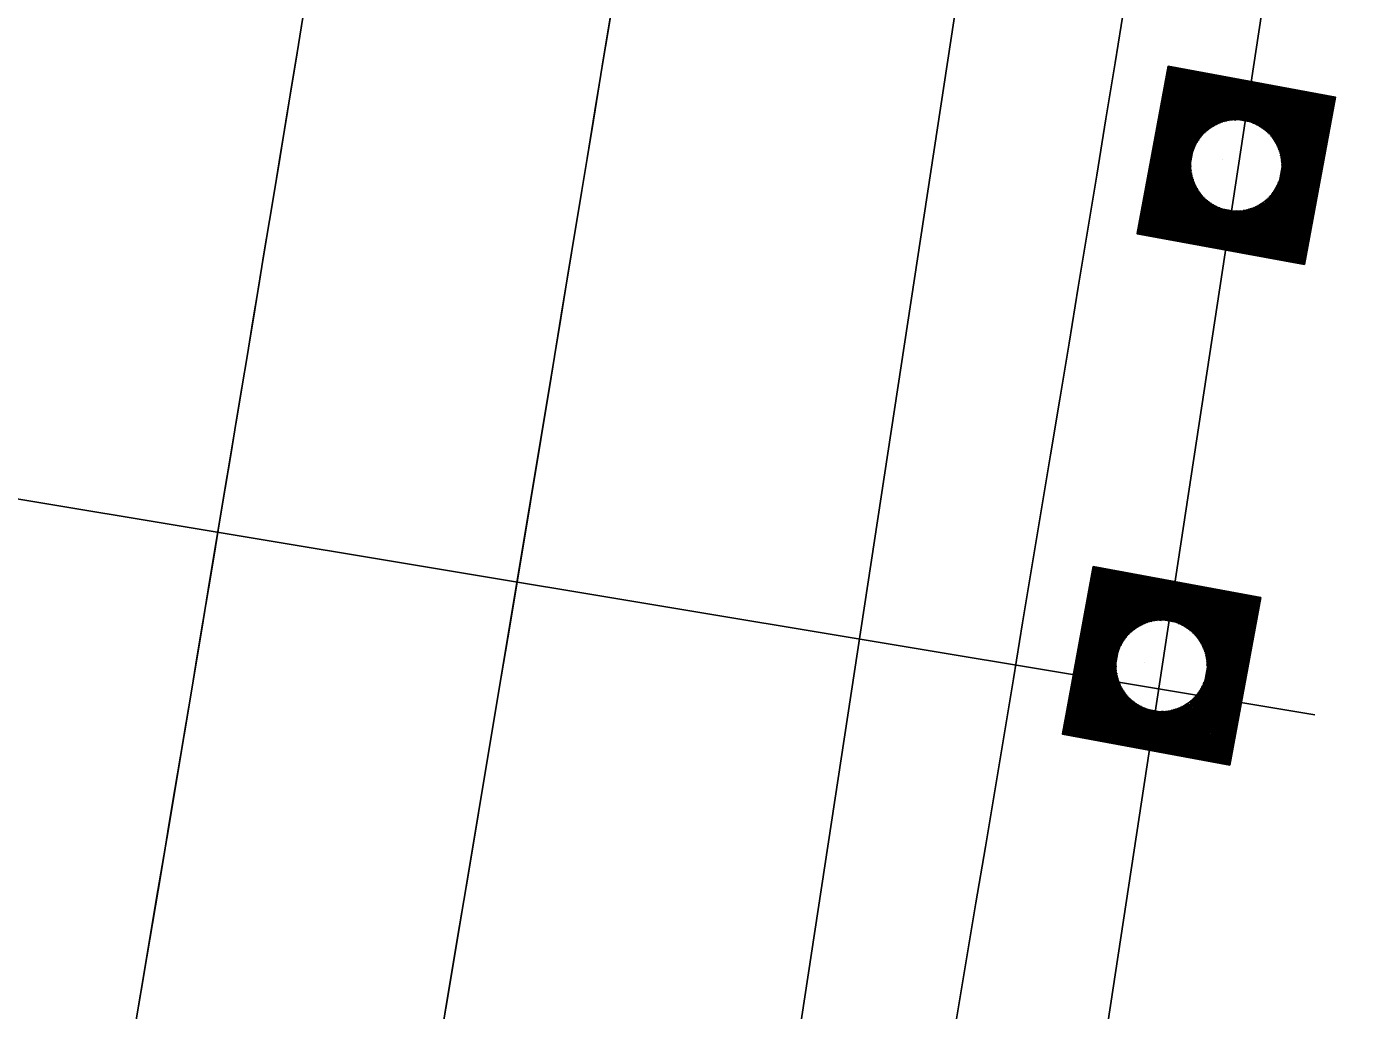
# Model space of a CAD drawing. Extents: x 14104283 to 14120882, y 8635219 to 8671666.
# Drawn here: x 14107896.9 to 14107949.6, y 8639876.5 to 8639915.4 of the extents above; entities that cross this region are included whole.
import ezdxf

# ---------------------------------------------------------------- set-up
doc = ezdxf.new("R2010")
doc.units = 0
for name, color, linetype in [('Alignment', 7, 'Continuous'), ('dsnCellElements', 7, 'Continuous'), ('dsnNonPlotable', 7, 'Continuous'), ('dsnPaintPlaceBrokenLineWhite', 7, 'Continuous'), ('dsnShadingPaved', 7, 'Continuous'), ('dsnStdLabel', 7, 'Continuous'), ('dsnStgShadingPrevPav', 7, 'Continuous')]:
    doc.layers.add(name, color=color, linetype=linetype)

msp = doc.modelspace()

# ---------------------------------------------------------------- linework, layer by layer
at = {"layer": 'Alignment'}
msp.add_line((14107947.868, 8639888.177), (14107869.515, 8639901.217), dxfattribs=at)
at = {"layer": 'dsnCellElements'}
for centre in [(14107944.759, 8639909.907), (14107941.802, 8639890.116)]:
    msp.add_circle(centre, 1.815, dxfattribs=at)
at = {"layer": 'dsnNonPlotable'}
for p, q in [((14107944.205, 8639910.144), (14107944.204, 8639910.14)), ((14107941.131, 8639890.239), (14107941.13, 8639890.235))]:
    msp.add_line(p, q, dxfattribs=at)
at = {"layer": 'dsnPaintPlaceBrokenLineWhite'}
msp.add_line((14107897.232, 8639597.803), (14108002.801, 8640289.797), dxfattribs=at)
at = {"layer": 'dsnShadingPaved'}
for p, q in [((14107885.369, 8639599.613), (14107990.938, 8640291.607)), ((14108002.801, 8640289.797), (14107897.232, 8639597.803)), ((14107937.437, 8639940.911), (14107908.713, 8639752.631))]:
    msp.add_line(p, q, dxfattribs=at)
at = {"layer": 'dsnStdLabel'}
for points in [[(14107947.461, 8639905.983), (14107948.684, 8639912.609), (14107942.058, 8639913.832), (14107940.835, 8639907.205), (14107947.461, 8639905.983)], [(14107947.458, 8639905.983), (14107948.68, 8639912.606), (14107942.061, 8639913.827), (14107940.839, 8639907.208), (14107947.462, 8639905.986)], [(14107947.454, 8639905.984), (14107948.675, 8639912.603), (14107942.063, 8639913.823), (14107940.843, 8639907.211), (14107947.463, 8639905.99)], [(14107947.446, 8639906.14), (14107948.633, 8639912.574), (14107942.093, 8639913.781), (14107940.886, 8639907.24), (14107947.469, 8639906.025)], [(14107947.417, 8639906.183), (14107948.591, 8639912.545), (14107942.122, 8639913.739), (14107940.928, 8639907.269), (14107947.476, 8639906.061)], [(14107947.388, 8639906.225), (14107948.549, 8639912.516), (14107942.151, 8639913.696), (14107940.97, 8639907.298), (14107947.482, 8639906.097)], [(14107947.359, 8639906.267), (14107948.506, 8639912.487), (14107942.18, 8639913.654), (14107941.013, 8639907.327), (14107947.446, 8639906.14)], [(14107947.33, 8639906.31), (14107948.464, 8639912.457), (14107942.209, 8639913.612), (14107941.055, 8639907.357), (14107947.417, 8639906.183)], [(14107947.301, 8639906.352), (14107948.422, 8639912.428), (14107942.238, 8639913.569), (14107941.097, 8639907.386), (14107947.388, 8639906.225)], [(14107947.271, 8639906.394), (14107948.379, 8639912.399), (14107942.267, 8639913.527), (14107941.139, 8639907.415), (14107947.359, 8639906.267)], [(14107947.242, 8639906.436), (14107948.337, 8639912.37), (14107942.296, 8639913.485), (14107941.182, 8639907.444), (14107947.33, 8639906.31)], [(14107947.213, 8639906.479), (14107948.295, 8639912.341), (14107942.325, 8639913.443), (14107941.224, 8639907.473), (14107947.301, 8639906.352)], [(14107947.184, 8639906.521), (14107948.253, 8639912.312), (14107942.355, 8639913.4), (14107941.266, 8639907.502), (14107947.271, 8639906.394)], [(14107947.155, 8639906.563), (14107948.21, 8639912.283), (14107942.384, 8639913.358), (14107941.309, 8639907.531), (14107947.242, 8639906.436)], [(14107947.126, 8639906.606), (14107948.168, 8639912.254), (14107942.413, 8639913.316), (14107941.351, 8639907.56), (14107947.213, 8639906.479)], [(14107947.097, 8639906.648), (14107948.126, 8639912.225), (14107942.442, 8639913.273), (14107941.393, 8639907.589), (14107947.184, 8639906.521)], [(14107947.068, 8639906.69), (14107948.084, 8639912.196), (14107942.471, 8639913.231), (14107941.435, 8639907.619), (14107947.155, 8639906.563)], [(14107947.039, 8639906.732), (14107948.041, 8639912.166), (14107942.5, 8639913.189), (14107941.478, 8639907.648), (14107947.126, 8639906.606)], [(14107947.009, 8639906.775), (14107947.999, 8639912.137), (14107942.529, 8639913.147), (14107941.52, 8639907.677), (14107947.097, 8639906.648)], [(14107946.98, 8639906.817), (14107947.957, 8639912.108), (14107942.558, 8639913.104), (14107941.562, 8639907.706), (14107947.068, 8639906.69)], [(14107946.951, 8639906.859), (14107947.914, 8639912.079), (14107942.587, 8639913.062), (14107941.605, 8639907.735), (14107947.039, 8639906.732)], [(14107946.922, 8639906.901), (14107947.872, 8639912.05), (14107942.617, 8639913.02), (14107941.647, 8639907.764), (14107947.009, 8639906.775)], [(14107946.893, 8639906.944), (14107947.83, 8639912.021), (14107942.646, 8639912.977), (14107941.689, 8639907.793), (14107946.98, 8639906.817)], [(14107946.864, 8639906.986), (14107947.788, 8639911.992), (14107942.675, 8639912.935), (14107941.731, 8639907.822), (14107946.951, 8639906.859)], [(14107946.835, 8639907.028), (14107947.745, 8639911.963), (14107942.704, 8639912.893), (14107941.774, 8639907.851), (14107946.922, 8639906.901)], [(14107946.806, 8639907.071), (14107947.703, 8639911.934), (14107942.733, 8639912.851), (14107941.816, 8639907.881), (14107946.893, 8639906.944)], [(14107946.777, 8639907.113), (14107947.661, 8639911.904), (14107942.762, 8639912.808), (14107941.858, 8639907.91), (14107946.864, 8639906.986)], [(14107946.747, 8639907.155), (14107947.618, 8639911.875), (14107942.791, 8639912.766), (14107941.901, 8639907.939), (14107946.835, 8639907.028)], [(14107946.718, 8639907.197), (14107947.576, 8639911.846), (14107942.82, 8639912.724), (14107941.943, 8639907.968), (14107946.806, 8639907.071)], [(14107946.689, 8639907.24), (14107947.534, 8639911.817), (14107942.849, 8639912.681), (14107941.985, 8639907.997), (14107946.777, 8639907.113)], [(14107946.66, 8639907.282), (14107947.492, 8639911.788), (14107942.879, 8639912.639), (14107942.027, 8639908.026), (14107946.747, 8639907.155)], [(14107946.631, 8639907.324), (14107947.449, 8639911.759), (14107942.908, 8639912.597), (14107942.07, 8639908.055), (14107946.718, 8639907.197)], [(14107946.602, 8639907.367), (14107947.407, 8639911.73), (14107942.937, 8639912.555), (14107942.112, 8639908.084), (14107946.689, 8639907.24)], [(14107946.573, 8639907.409), (14107947.365, 8639911.701), (14107942.966, 8639912.512), (14107942.154, 8639908.113), (14107946.66, 8639907.282)], [(14107946.544, 8639907.451), (14107947.322, 8639911.672), (14107942.995, 8639912.47), (14107942.197, 8639908.143), (14107946.631, 8639907.324)], [(14107946.515, 8639907.493), (14107947.28, 8639911.642), (14107943.024, 8639912.428), (14107942.239, 8639908.172), (14107946.602, 8639907.367)], [(14107946.485, 8639907.536), (14107947.238, 8639911.613), (14107943.053, 8639912.385), (14107942.281, 8639908.201), (14107946.573, 8639907.409)], [(14107946.456, 8639907.578), (14107947.196, 8639911.584), (14107943.082, 8639912.343), (14107942.323, 8639908.23), (14107946.544, 8639907.451)], [(14107946.427, 8639907.62), (14107947.153, 8639911.555), (14107943.111, 8639912.301), (14107942.366, 8639908.259), (14107946.515, 8639907.493)], [(14107946.398, 8639907.663), (14107947.111, 8639911.526), (14107943.141, 8639912.259), (14107942.408, 8639908.288), (14107946.485, 8639907.536)], [(14107946.369, 8639907.705), (14107947.069, 8639911.497), (14107943.17, 8639912.216), (14107942.45, 8639908.317), (14107946.456, 8639907.578)], [(14107946.34, 8639907.747), (14107947.026, 8639911.468), (14107943.199, 8639912.174), (14107942.492, 8639908.346), (14107946.427, 8639907.62)], [(14107946.311, 8639907.789), (14107946.984, 8639911.439), (14107943.228, 8639912.132), (14107942.535, 8639908.375), (14107946.398, 8639907.663)], [(14107946.282, 8639907.832), (14107946.942, 8639911.41), (14107943.257, 8639912.089), (14107942.577, 8639908.405), (14107946.369, 8639907.705)], [(14107946.253, 8639907.874), (14107946.9, 8639911.38), (14107943.286, 8639912.047), (14107942.619, 8639908.434), (14107946.34, 8639907.747)], [(14107946.223, 8639907.916), (14107946.857, 8639911.351), (14107943.315, 8639912.005), (14107942.662, 8639908.463), (14107946.311, 8639907.789)], [(14107944.747, 8639911.704), (14107943.344, 8639911.963), (14107943.086, 8639910.56)], [(14107944.59, 8639911.696), (14107943.373, 8639911.92), (14107943.149, 8639910.704)], [(14107944.472, 8639911.681), (14107943.403, 8639911.878), (14107943.205, 8639910.809)], [(14107944.373, 8639911.662), (14107943.432, 8639911.836), (14107943.258, 8639910.894)], [(14107944.288, 8639911.641), (14107943.461, 8639911.793), (14107943.308, 8639910.966)], [(14107944.211, 8639911.618), (14107943.49, 8639911.751), (14107943.357, 8639911.03)], [(14107944.141, 8639911.594), (14107943.519, 8639911.709), (14107943.404, 8639911.087)], [(14107944.077, 8639911.569), (14107943.548, 8639911.667), (14107943.451, 8639911.138)], [(14107944.017, 8639911.543), (14107943.577, 8639911.624), (14107943.496, 8639911.185)], [(14107943.961, 8639911.517), (14107943.606, 8639911.582), (14107943.541, 8639911.228)], [(14107943.908, 8639911.489), (14107943.635, 8639911.54), (14107943.585, 8639911.267)], [(14107943.858, 8639911.462), (14107943.665, 8639911.497), (14107943.629, 8639911.304)], [(14107943.811, 8639911.433), (14107943.694, 8639911.455), (14107943.672, 8639911.337)], [(14107943.767, 8639911.405), (14107943.723, 8639911.413), (14107943.715, 8639911.369)], [(14107946.556, 8639909.92), (14107946.815, 8639911.322), (14107945.413, 8639911.581)], [(14107946.548, 8639910.077), (14107946.773, 8639911.293), (14107945.556, 8639911.518)], [(14107946.533, 8639910.195), (14107946.73, 8639911.264), (14107945.661, 8639911.461)], [(14107946.514, 8639910.293), (14107946.688, 8639911.235), (14107945.746, 8639911.409)], [(14107946.493, 8639910.379), (14107946.646, 8639911.206), (14107945.819, 8639911.358)], [(14107946.471, 8639910.456), (14107946.604, 8639911.177), (14107945.883, 8639911.31)], [(14107946.447, 8639910.526), (14107946.561, 8639911.148), (14107945.939, 8639911.262)], [(14107946.421, 8639910.59), (14107946.519, 8639911.118), (14107945.99, 8639911.216)], [(14107946.396, 8639910.65), (14107946.477, 8639911.089), (14107946.037, 8639911.17)], [(14107946.369, 8639910.706), (14107946.434, 8639911.06), (14107946.08, 8639911.126)], [(14107946.342, 8639910.758), (14107946.392, 8639911.031), (14107946.119, 8639911.081)], [(14107946.314, 8639910.808), (14107946.35, 8639911.002), (14107946.156, 8639911.038)], [(14107946.286, 8639910.855), (14107946.308, 8639910.973), (14107946.19, 8639910.995)], [(14107946.257, 8639910.9), (14107946.265, 8639910.944), (14107946.221, 8639910.952)], [(14107942.963, 8639909.894), (14107942.704, 8639908.492), (14107944.106, 8639908.233)], [(14107942.971, 8639909.737), (14107942.746, 8639908.521), (14107943.963, 8639908.297)], [(14107942.986, 8639909.619), (14107942.788, 8639908.55), (14107943.858, 8639908.353)], [(14107943.005, 8639909.521), (14107942.831, 8639908.579), (14107943.773, 8639908.405)], [(14107943.026, 8639909.435), (14107942.873, 8639908.608), (14107943.7, 8639908.456)], [(14107943.048, 8639909.358), (14107942.915, 8639908.637), (14107943.636, 8639908.504)], [(14107943.072, 8639909.289), (14107942.958, 8639908.667), (14107943.58, 8639908.552)], [(14107943.097, 8639909.224), (14107943, 8639908.696), (14107943.528, 8639908.598)], [(14107943.123, 8639909.164), (14107943.042, 8639908.725), (14107943.482, 8639908.644)], [(14107943.15, 8639909.108), (14107943.084, 8639908.754), (14107943.439, 8639908.688)], [(14107943.177, 8639909.056), (14107943.127, 8639908.783), (14107943.399, 8639908.733)], [(14107946.165, 8639908.001), (14107946.37, 8639909.11)], [(14107946.194, 8639907.959), (14107946.433, 8639909.254)], [(14107943.205, 8639909.006), (14107943.169, 8639908.812), (14107943.363, 8639908.776)], [(14107943.233, 8639908.959), (14107943.211, 8639908.841), (14107943.329, 8639908.819)], [(14107943.262, 8639908.914), (14107943.254, 8639908.87), (14107943.298, 8639908.862)], [(14107945.903, 8639908.381), (14107945.934, 8639908.547)], [(14107945.932, 8639908.339), (14107945.978, 8639908.587)], [(14107945.961, 8639908.297), (14107946.023, 8639908.629)], [(14107945.991, 8639908.255), (14107946.068, 8639908.676)], [(14107946.02, 8639908.212), (14107946.115, 8639908.727)], [(14107946.049, 8639908.17), (14107946.162, 8639908.784)], [(14107946.078, 8639908.128), (14107946.211, 8639908.848)], [(14107946.107, 8639908.085), (14107946.261, 8639908.92)], [(14107946.136, 8639908.043), (14107946.314, 8639909.005)], [(14107944.772, 8639908.11), (14107946.282, 8639907.832)], [(14107944.929, 8639908.118), (14107946.253, 8639907.874)], [(14107945.047, 8639908.133), (14107946.223, 8639907.916)], [(14107945.145, 8639908.152), (14107946.194, 8639907.959)], [(14107945.231, 8639908.173), (14107946.165, 8639908.001)], [(14107945.308, 8639908.196), (14107946.136, 8639908.043)], [(14107945.378, 8639908.22), (14107946.107, 8639908.085)], [(14107945.442, 8639908.245), (14107946.078, 8639908.128)], [(14107945.502, 8639908.271), (14107946.049, 8639908.17)], [(14107945.558, 8639908.297), (14107946.02, 8639908.212)], [(14107945.611, 8639908.325), (14107945.991, 8639908.255)], [(14107945.66, 8639908.352), (14107945.961, 8639908.297)], [(14107945.707, 8639908.381), (14107945.932, 8639908.339)], [(14107945.752, 8639908.409), (14107945.903, 8639908.381)], [(14107944.504, 8639886.191), (14107945.727, 8639892.818), (14107939.1, 8639894.04), (14107937.878, 8639887.414), (14107944.504, 8639886.191)], [(14107944.501, 8639886.192), (14107945.723, 8639892.815), (14107939.103, 8639894.036), (14107937.882, 8639887.417), (14107944.505, 8639886.195)], [(14107944.497, 8639886.193), (14107945.718, 8639892.812), (14107939.106, 8639894.032), (14107937.886, 8639887.42), (14107944.505, 8639886.199)], [(14107944.489, 8639886.349), (14107945.676, 8639892.783), (14107939.135, 8639893.99), (14107937.929, 8639887.449), (14107944.512, 8639886.234)], [(14107944.46, 8639886.392), (14107945.634, 8639892.754), (14107939.165, 8639893.947), (14107937.971, 8639887.478), (14107944.519, 8639886.27)], [(14107944.431, 8639886.434), (14107945.591, 8639892.725), (14107939.194, 8639893.905), (14107938.013, 8639887.507), (14107944.525, 8639886.306)], [(14107944.402, 8639886.476), (14107945.549, 8639892.695), (14107939.223, 8639893.863), (14107938.055, 8639887.536), (14107944.489, 8639886.349)], [(14107944.373, 8639886.518), (14107945.507, 8639892.666), (14107939.252, 8639893.821), (14107938.098, 8639887.565), (14107944.46, 8639886.392)], [(14107944.343, 8639886.561), (14107945.465, 8639892.637), (14107939.281, 8639893.778), (14107938.14, 8639887.595), (14107944.431, 8639886.434)], [(14107944.314, 8639886.603), (14107945.422, 8639892.608), (14107939.31, 8639893.736), (14107938.182, 8639887.624), (14107944.402, 8639886.476)], [(14107944.285, 8639886.645), (14107945.38, 8639892.579), (14107939.339, 8639893.694), (14107938.225, 8639887.653), (14107944.373, 8639886.518)], [(14107944.256, 8639886.688), (14107945.338, 8639892.55), (14107939.368, 8639893.651), (14107938.267, 8639887.682), (14107944.343, 8639886.561)], [(14107944.227, 8639886.73), (14107945.295, 8639892.521), (14107939.397, 8639893.609), (14107938.309, 8639887.711), (14107944.314, 8639886.603)], [(14107944.198, 8639886.772), (14107945.253, 8639892.492), (14107939.427, 8639893.567), (14107938.351, 8639887.74), (14107944.285, 8639886.645)], [(14107944.169, 8639886.814), (14107945.211, 8639892.463), (14107939.456, 8639893.525), (14107938.394, 8639887.769), (14107944.256, 8639886.688)], [(14107944.14, 8639886.857), (14107945.169, 8639892.433), (14107939.485, 8639893.482), (14107938.436, 8639887.798), (14107944.227, 8639886.73)], [(14107944.111, 8639886.899), (14107945.126, 8639892.404), (14107939.514, 8639893.44), (14107938.478, 8639887.827), (14107944.198, 8639886.772)], [(14107944.081, 8639886.941), (14107945.084, 8639892.375), (14107939.543, 8639893.398), (14107938.521, 8639887.857), (14107944.169, 8639886.814)], [(14107944.052, 8639886.984), (14107945.042, 8639892.346), (14107939.572, 8639893.355), (14107938.563, 8639887.886), (14107944.14, 8639886.857)], [(14107944.023, 8639887.026), (14107945, 8639892.317), (14107939.601, 8639893.313), (14107938.605, 8639887.915), (14107944.111, 8639886.899)], [(14107943.994, 8639887.068), (14107944.957, 8639892.288), (14107939.63, 8639893.271), (14107938.647, 8639887.944), (14107944.081, 8639886.941)], [(14107943.965, 8639887.11), (14107944.915, 8639892.259), (14107939.659, 8639893.229), (14107938.69, 8639887.973), (14107944.052, 8639886.984)], [(14107943.936, 8639887.153), (14107944.873, 8639892.23), (14107939.689, 8639893.186), (14107938.732, 8639888.002), (14107944.023, 8639887.026)], [(14107943.907, 8639887.195), (14107944.83, 8639892.201), (14107939.718, 8639893.144), (14107938.774, 8639888.031), (14107943.994, 8639887.068)], [(14107943.878, 8639887.237), (14107944.788, 8639892.171), (14107939.747, 8639893.102), (14107938.817, 8639888.06), (14107943.965, 8639887.11)], [(14107943.849, 8639887.28), (14107944.746, 8639892.142), (14107939.776, 8639893.059), (14107938.859, 8639888.089), (14107943.936, 8639887.153)], [(14107943.819, 8639887.322), (14107944.704, 8639892.113), (14107939.805, 8639893.017), (14107938.901, 8639888.119), (14107943.907, 8639887.195)], [(14107943.79, 8639887.364), (14107944.661, 8639892.084), (14107939.834, 8639892.975), (14107938.943, 8639888.148), (14107943.878, 8639887.237)], [(14107943.761, 8639887.406), (14107944.619, 8639892.055), (14107939.863, 8639892.933), (14107938.986, 8639888.177), (14107943.849, 8639887.28)], [(14107943.732, 8639887.449), (14107944.577, 8639892.026), (14107939.892, 8639892.89), (14107939.028, 8639888.206), (14107943.819, 8639887.322)], [(14107943.703, 8639887.491), (14107944.534, 8639891.997), (14107939.921, 8639892.848), (14107939.07, 8639888.235), (14107943.79, 8639887.364)], [(14107943.674, 8639887.533), (14107944.492, 8639891.968), (14107939.95, 8639892.806), (14107939.113, 8639888.264), (14107943.761, 8639887.406)], [(14107943.645, 8639887.576), (14107944.45, 8639891.939), (14107939.98, 8639892.763), (14107939.155, 8639888.293), (14107943.732, 8639887.449)], [(14107943.616, 8639887.618), (14107944.408, 8639891.909), (14107940.009, 8639892.721), (14107939.197, 8639888.322), (14107943.703, 8639887.491)], [(14107943.587, 8639887.66), (14107944.365, 8639891.88), (14107940.038, 8639892.679), (14107939.239, 8639888.351), (14107943.674, 8639887.533)], [(14107943.557, 8639887.702), (14107944.323, 8639891.851), (14107940.067, 8639892.637), (14107939.282, 8639888.381), (14107943.645, 8639887.576)], [(14107943.528, 8639887.745), (14107944.281, 8639891.822), (14107940.096, 8639892.594), (14107939.324, 8639888.41), (14107943.616, 8639887.618)], [(14107943.499, 8639887.787), (14107944.238, 8639891.793), (14107940.125, 8639892.552), (14107939.366, 8639888.439), (14107943.587, 8639887.66)], [(14107943.47, 8639887.829), (14107944.196, 8639891.764), (14107940.154, 8639892.51), (14107939.408, 8639888.468), (14107943.557, 8639887.702)], [(14107943.441, 8639887.871), (14107944.154, 8639891.735), (14107940.183, 8639892.467), (14107939.451, 8639888.497), (14107943.528, 8639887.745)], [(14107943.412, 8639887.914), (14107944.112, 8639891.706), (14107940.212, 8639892.425), (14107939.493, 8639888.526), (14107943.499, 8639887.787)], [(14107943.383, 8639887.956), (14107944.069, 8639891.677), (14107940.242, 8639892.383), (14107939.535, 8639888.555), (14107943.47, 8639887.829)], [(14107943.354, 8639887.998), (14107944.027, 8639891.648), (14107940.271, 8639892.341), (14107939.578, 8639888.584), (14107943.441, 8639887.871)], [(14107943.325, 8639888.041), (14107943.985, 8639891.618), (14107940.3, 8639892.298), (14107939.62, 8639888.613), (14107943.412, 8639887.914)], [(14107943.295, 8639888.083), (14107943.942, 8639891.589), (14107940.329, 8639892.256), (14107939.662, 8639888.643), (14107943.383, 8639887.956)], [(14107943.266, 8639888.125), (14107943.9, 8639891.56), (14107940.358, 8639892.214), (14107939.704, 8639888.672), (14107943.354, 8639887.998)], [(14107941.789, 8639891.913), (14107940.387, 8639892.171), (14107940.128, 8639890.769)], [(14107941.633, 8639891.905), (14107940.416, 8639892.129), (14107940.192, 8639890.913)], [(14107941.515, 8639891.89), (14107940.445, 8639892.087), (14107940.248, 8639891.018)], [(14107941.416, 8639891.871), (14107940.474, 8639892.045), (14107940.301, 8639891.103)], [(14107941.331, 8639891.85), (14107940.504, 8639892.002), (14107940.351, 8639891.175)], [(14107941.254, 8639891.827), (14107940.533, 8639891.96), (14107940.4, 8639891.239)], [(14107941.184, 8639891.803), (14107940.562, 8639891.918), (14107940.447, 8639891.296)], [(14107941.119, 8639891.778), (14107940.591, 8639891.875), (14107940.493, 8639891.347)], [(14107941.06, 8639891.752), (14107940.62, 8639891.833), (14107940.539, 8639891.394)], [(14107941.004, 8639891.725), (14107940.649, 8639891.791), (14107940.584, 8639891.436)], [(14107940.951, 8639891.698), (14107940.678, 8639891.749), (14107940.628, 8639891.476)], [(14107940.901, 8639891.671), (14107940.707, 8639891.706), (14107940.672, 8639891.512)], [(14107943.599, 8639890.129), (14107943.858, 8639891.531), (14107942.456, 8639891.79)], [(14107943.591, 8639890.286), (14107943.816, 8639891.502), (14107942.599, 8639891.726)], [(14107940.854, 8639891.642), (14107940.736, 8639891.664), (14107940.715, 8639891.546)], [(14107940.81, 8639891.614), (14107940.766, 8639891.622), (14107940.757, 8639891.578)], [(14107943.576, 8639890.404), (14107943.773, 8639891.473), (14107942.704, 8639891.67)], [(14107943.557, 8639890.502), (14107943.731, 8639891.444), (14107942.789, 8639891.618)], [(14107943.536, 8639890.588), (14107943.689, 8639891.415), (14107942.862, 8639891.567)], [(14107943.513, 8639890.664), (14107943.646, 8639891.386), (14107942.925, 8639891.519)], [(14107943.489, 8639890.734), (14107943.604, 8639891.356), (14107942.982, 8639891.471)], [(14107943.464, 8639890.799), (14107943.562, 8639891.327), (14107943.033, 8639891.425)], [(14107943.438, 8639890.859), (14107943.52, 8639891.298), (14107943.08, 8639891.379)], [(14107943.412, 8639890.915), (14107943.477, 8639891.269), (14107943.123, 8639891.334)], [(14107943.385, 8639890.967), (14107943.435, 8639891.24), (14107943.162, 8639891.29)], [(14107943.357, 8639891.017), (14107943.393, 8639891.211), (14107943.199, 8639891.247)], [(14107943.329, 8639891.064), (14107943.35, 8639891.182), (14107943.233, 8639891.203)], [(14107943.3, 8639891.109), (14107943.308, 8639891.153), (14107943.264, 8639891.161)], [(14107940.005, 8639890.103), (14107939.747, 8639888.701), (14107941.149, 8639888.442)], [(14107940.013, 8639889.946), (14107939.789, 8639888.73), (14107941.005, 8639888.505)], [(14107940.029, 8639889.828), (14107939.831, 8639888.759), (14107940.901, 8639888.562)], [(14107940.047, 8639889.73), (14107939.874, 8639888.788), (14107940.815, 8639888.614)], [(14107940.068, 8639889.644), (14107939.916, 8639888.817), (14107940.743, 8639888.665)], [(14107940.091, 8639889.567), (14107939.958, 8639888.846), (14107940.679, 8639888.713)], [(14107940.115, 8639889.497), (14107940, 8639888.875), (14107940.622, 8639888.761)], [(14107940.14, 8639889.433), (14107940.043, 8639888.905), (14107940.571, 8639888.807)], [(14107940.166, 8639889.373), (14107940.085, 8639888.934), (14107940.525, 8639888.853)], [(14107940.193, 8639889.317), (14107940.127, 8639888.963), (14107940.482, 8639888.897)], [(14107940.22, 8639889.265), (14107940.17, 8639888.992), (14107940.442, 8639888.942)], [(14107940.248, 8639889.215), (14107940.212, 8639889.021), (14107940.406, 8639888.985)], [(14107940.276, 8639889.168), (14107940.254, 8639889.05), (14107940.372, 8639889.028)], [(14107940.305, 8639889.123), (14107940.296, 8639889.079), (14107940.34, 8639889.071)], [(14107943.121, 8639888.337), (14107943.254, 8639889.056)], [(14107943.15, 8639888.294), (14107943.304, 8639889.129)], [(14107943.179, 8639888.252), (14107943.357, 8639889.214)], [(14107943.208, 8639888.21), (14107943.413, 8639889.319)], [(14107943.237, 8639888.167), (14107943.476, 8639889.463)], [(14107942.654, 8639888.534), (14107943.033, 8639888.463)], [(14107942.703, 8639888.561), (14107943.004, 8639888.506)], [(14107942.75, 8639888.59), (14107942.975, 8639888.548)], [(14107942.795, 8639888.618), (14107942.946, 8639888.59)], [(14107942.946, 8639888.59), (14107942.977, 8639888.756)], [(14107942.975, 8639888.548), (14107943.021, 8639888.795)], [(14107943.004, 8639888.506), (14107943.066, 8639888.838)], [(14107943.033, 8639888.463), (14107943.111, 8639888.885)], [(14107943.063, 8639888.421), (14107943.158, 8639888.936)], [(14107943.092, 8639888.379), (14107943.205, 8639888.993)], [(14107941.815, 8639888.319), (14107943.325, 8639888.041)], [(14107941.972, 8639888.327), (14107943.295, 8639888.083)], [(14107942.09, 8639888.342), (14107943.266, 8639888.125)], [(14107942.188, 8639888.361), (14107943.237, 8639888.167)], [(14107942.274, 8639888.382), (14107943.208, 8639888.21)], [(14107942.351, 8639888.405), (14107943.179, 8639888.252)], [(14107942.421, 8639888.429), (14107943.15, 8639888.294)], [(14107942.485, 8639888.454), (14107943.121, 8639888.337)], [(14107942.545, 8639888.48), (14107943.092, 8639888.379)], [(14107942.601, 8639888.506), (14107943.063, 8639888.421)]]:
    msp.add_lwpolyline(points, dxfattribs=at)
at = {"layer": 'dsnStgShadingPrevPav'}
for radius, start, end in [(9456, 348.4493429, 351.6728455), (9468, 347.8072551, 351.6728455), (9468, 348.1945818, 351.6728455), (9488, 348.2025245, 351.6728455), (9488, 348.2025245, 351.6728455), (9512, 348.1761969, 351.6535365), (9512, 348.2120116, 351.6535365), (9456, 350.1957015, 351.2368195)]:
    msp.add_arc((14098576.761, 8641447.78), radius, start, end, dxfattribs=at)

doc.saveas('drawing.dxf')
